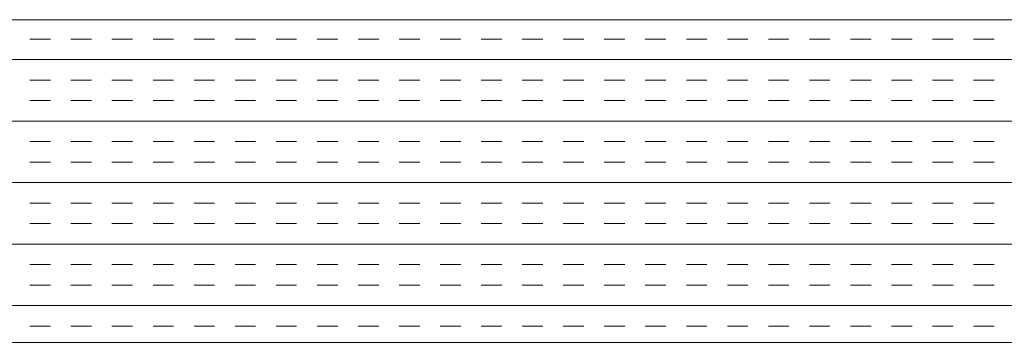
# Model space of a CAD drawing. Extents: x 3940905 to 4145695, y 925352 to 1109797.
# Tile 697 of 1056: x 4034036 to 4034189, y 1100560 to 1100610. Entities that reach past the tile are written whole.
import ezdxf

# ---------------------------------------------------------------- set-up
doc = ezdxf.new("R2010")
doc.units = 0
doc.header["$LTSCALE"] = 750
doc.header["$MEASUREMENT"] = 0
doc.layers.add('CKD Equipments', color=252, linetype='CONTINUOUS', lineweight=0)

msp = doc.modelspace()

# ---------------------------------------------------------------- linework, layer by layer
at = {"layer": 'CKD Equipments'}
for p, q in [((4034698.22, 1100610.1, -7.61), (4033880.22, 1100610.1, -7.61)), ((4034648.22, 1100560.1, -7.61), (4033930.22, 1100560.1, -7.61))]:
    msp.add_line(p, q, dxfattribs=at)
at = {"layer": 'CKD Equipments', "color": 4, "linetype": 'Continuous'}
for p, q in [((4034037.69, 1100607.08, -7.61), (4034040.87, 1100607.08, -7.61)), ((4034044.04, 1100607.08, -7.61), (4034047.22, 1100607.08, -7.61)), ((4034050.39, 1100607.08, -7.61), (4034053.57, 1100607.08, -7.61)), ((4034056.74, 1100607.08, -7.61), (4034059.92, 1100607.08, -7.61)), ((4034063.09, 1100607.08, -7.61), (4034066.27, 1100607.08, -7.61)), ((4034069.44, 1100607.08, -7.61), (4034072.62, 1100607.08, -7.61)), ((4034075.79, 1100607.08, -7.61), (4034078.97, 1100607.08, -7.61)), ((4034082.14, 1100607.08, -7.61), (4034085.32, 1100607.08, -7.61)), ((4034088.49, 1100607.08, -7.61), (4034091.67, 1100607.08, -7.61)), ((4034094.84, 1100607.08, -7.61), (4034098.02, 1100607.08, -7.61)), ((4034101.19, 1100607.08, -7.61), (4034104.37, 1100607.08, -7.61)), ((4034107.54, 1100607.08, -7.61), (4034110.72, 1100607.08, -7.61)), ((4034113.89, 1100607.08, -7.61), (4034117.07, 1100607.08, -7.61)), ((4034120.24, 1100607.08, -7.61), (4034123.42, 1100607.08, -7.61)), ((4034126.59, 1100607.08, -7.61), (4034129.77, 1100607.08, -7.61)), ((4034132.94, 1100607.08, -7.61), (4034136.12, 1100607.08, -7.61)), ((4034139.29, 1100607.08, -7.61), (4034142.47, 1100607.08, -7.61)), ((4034145.64, 1100607.08, -7.61), (4034148.82, 1100607.08, -7.61)), ((4034151.99, 1100607.08, -7.61), (4034155.17, 1100607.08, -7.61)), ((4034158.34, 1100607.08, -7.61), (4034161.52, 1100607.08, -7.61)), ((4034164.69, 1100607.08, -7.61), (4034167.87, 1100607.08, -7.61)), ((4034171.04, 1100607.08, -7.61), (4034174.22, 1100607.08, -7.61)), ((4034177.39, 1100607.08, -7.61), (4034180.57, 1100607.08, -7.61)), ((4034183.74, 1100607.08, -7.61), (4034186.92, 1100607.08, -7.61)), ((4033880.22, 1100603.91, -7.61), (4034698.22, 1100603.91, -7.61)), ((4034037.69, 1100600.73, -7.61), (4034040.87, 1100600.73, -7.61)), ((4034044.04, 1100600.73, -7.61), (4034047.22, 1100600.73, -7.61)), ((4034050.39, 1100600.73, -7.61), (4034053.57, 1100600.73, -7.61)), ((4034056.74, 1100600.73, -7.61), (4034059.92, 1100600.73, -7.61)), ((4034063.09, 1100600.73, -7.61), (4034066.27, 1100600.73, -7.61)), ((4034069.44, 1100600.73, -7.61), (4034072.62, 1100600.73, -7.61)), ((4034075.79, 1100600.73, -7.61), (4034078.97, 1100600.73, -7.61)), ((4034082.14, 1100600.73, -7.61), (4034085.32, 1100600.73, -7.61)), ((4034088.49, 1100600.73, -7.61), (4034091.67, 1100600.73, -7.61)), ((4034094.84, 1100600.73, -7.61), (4034098.02, 1100600.73, -7.61)), ((4034101.19, 1100600.73, -7.61), (4034104.37, 1100600.73, -7.61)), ((4034107.54, 1100600.73, -7.61), (4034110.72, 1100600.73, -7.61)), ((4034113.89, 1100600.73, -7.61), (4034117.07, 1100600.73, -7.61)), ((4034120.24, 1100600.73, -7.61), (4034123.42, 1100600.73, -7.61)), ((4034126.59, 1100600.73, -7.61), (4034129.77, 1100600.73, -7.61)), ((4034132.94, 1100600.73, -7.61), (4034136.12, 1100600.73, -7.61)), ((4034139.29, 1100600.73, -7.61), (4034142.47, 1100600.73, -7.61)), ((4034145.64, 1100600.73, -7.61), (4034148.82, 1100600.73, -7.61)), ((4034151.99, 1100600.73, -7.61), (4034155.17, 1100600.73, -7.61)), ((4034158.34, 1100600.73, -7.61), (4034161.52, 1100600.73, -7.61)), ((4034164.69, 1100600.73, -7.61), (4034167.87, 1100600.73, -7.61)), ((4034171.04, 1100600.73, -7.61), (4034174.22, 1100600.73, -7.61)), ((4034177.39, 1100600.73, -7.61), (4034180.57, 1100600.73, -7.61)), ((4034183.74, 1100600.73, -7.61), (4034186.92, 1100600.73, -7.61)), ((4034037.69, 1100597.56, -7.61), (4034040.87, 1100597.56, -7.61)), ((4034044.04, 1100597.56, -7.61), (4034047.22, 1100597.56, -7.61)), ((4034050.39, 1100597.56, -7.61), (4034053.57, 1100597.56, -7.61)), ((4034056.74, 1100597.56, -7.61), (4034059.92, 1100597.56, -7.61)), ((4034063.09, 1100597.56, -7.61), (4034066.27, 1100597.56, -7.61)), ((4034069.44, 1100597.56, -7.61), (4034072.62, 1100597.56, -7.61)), ((4034075.79, 1100597.56, -7.61), (4034078.97, 1100597.56, -7.61)), ((4034082.14, 1100597.56, -7.61), (4034085.32, 1100597.56, -7.61)), ((4034088.49, 1100597.56, -7.61), (4034091.67, 1100597.56, -7.61)), ((4034094.84, 1100597.56, -7.61), (4034098.02, 1100597.56, -7.61)), ((4034101.19, 1100597.56, -7.61), (4034104.37, 1100597.56, -7.61)), ((4034107.54, 1100597.56, -7.61), (4034110.72, 1100597.56, -7.61)), ((4034113.89, 1100597.56, -7.61), (4034117.07, 1100597.56, -7.61)), ((4034120.24, 1100597.56, -7.61), (4034123.42, 1100597.56, -7.61)), ((4034126.59, 1100597.56, -7.61), (4034129.77, 1100597.56, -7.61)), ((4034132.94, 1100597.56, -7.61), (4034136.12, 1100597.56, -7.61)), ((4034139.29, 1100597.56, -7.61), (4034142.47, 1100597.56, -7.61)), ((4034145.64, 1100597.56, -7.61), (4034148.82, 1100597.56, -7.61)), ((4034151.99, 1100597.56, -7.61), (4034155.17, 1100597.56, -7.61)), ((4034158.34, 1100597.56, -7.61), (4034161.52, 1100597.56, -7.61)), ((4034164.69, 1100597.56, -7.61), (4034167.87, 1100597.56, -7.61)), ((4034171.04, 1100597.56, -7.61), (4034174.22, 1100597.56, -7.61)), ((4034177.39, 1100597.56, -7.61), (4034180.57, 1100597.56, -7.61)), ((4034183.74, 1100597.56, -7.61), (4034186.92, 1100597.56, -7.61)), ((4033880.22, 1100594.38, -7.61), (4034698.22, 1100594.38, -7.61)), ((4034037.69, 1100591.21, -7.61), (4034040.87, 1100591.21, -7.61)), ((4034044.04, 1100591.21, -7.61), (4034047.22, 1100591.21, -7.61)), ((4034050.39, 1100591.21, -7.61), (4034053.57, 1100591.21, -7.61)), ((4034056.74, 1100591.21, -7.61), (4034059.92, 1100591.21, -7.61)), ((4034063.09, 1100591.21, -7.61), (4034066.27, 1100591.21, -7.61)), ((4034069.44, 1100591.21, -7.61), (4034072.62, 1100591.21, -7.61)), ((4034075.79, 1100591.21, -7.61), (4034078.97, 1100591.21, -7.61)), ((4034082.14, 1100591.21, -7.61), (4034085.32, 1100591.21, -7.61)), ((4034088.49, 1100591.21, -7.61), (4034091.67, 1100591.21, -7.61)), ((4034094.84, 1100591.21, -7.61), (4034098.02, 1100591.21, -7.61)), ((4034101.19, 1100591.21, -7.61), (4034104.37, 1100591.21, -7.61)), ((4034107.54, 1100591.21, -7.61), (4034110.72, 1100591.21, -7.61)), ((4034113.89, 1100591.21, -7.61), (4034117.07, 1100591.21, -7.61)), ((4034120.24, 1100591.21, -7.61), (4034123.42, 1100591.21, -7.61)), ((4034126.59, 1100591.21, -7.61), (4034129.77, 1100591.21, -7.61)), ((4034132.94, 1100591.21, -7.61), (4034136.12, 1100591.21, -7.61)), ((4034139.29, 1100591.21, -7.61), (4034142.47, 1100591.21, -7.61)), ((4034145.64, 1100591.21, -7.61), (4034148.82, 1100591.21, -7.61)), ((4034151.99, 1100591.21, -7.61), (4034155.17, 1100591.21, -7.61)), ((4034158.34, 1100591.21, -7.61), (4034161.52, 1100591.21, -7.61)), ((4034164.69, 1100591.21, -7.61), (4034167.87, 1100591.21, -7.61)), ((4034171.04, 1100591.21, -7.61), (4034174.22, 1100591.21, -7.61)), ((4034177.39, 1100591.21, -7.61), (4034180.57, 1100591.21, -7.61)), ((4034183.74, 1100591.21, -7.61), (4034186.92, 1100591.21, -7.61)), ((4034037.69, 1100588.03, -7.61), (4034040.87, 1100588.03, -7.61)), ((4034044.04, 1100588.03, -7.61), (4034047.22, 1100588.03, -7.61)), ((4034050.39, 1100588.03, -7.61), (4034053.57, 1100588.03, -7.61)), ((4034056.74, 1100588.03, -7.61), (4034059.92, 1100588.03, -7.61)), ((4034063.09, 1100588.03, -7.61), (4034066.27, 1100588.03, -7.61)), ((4034069.44, 1100588.03, -7.61), (4034072.62, 1100588.03, -7.61)), ((4034075.79, 1100588.03, -7.61), (4034078.97, 1100588.03, -7.61)), ((4034082.14, 1100588.03, -7.61), (4034085.32, 1100588.03, -7.61)), ((4034088.49, 1100588.03, -7.61), (4034091.67, 1100588.03, -7.61)), ((4034094.84, 1100588.03, -7.61), (4034098.02, 1100588.03, -7.61)), ((4034101.19, 1100588.03, -7.61), (4034104.37, 1100588.03, -7.61)), ((4034107.54, 1100588.03, -7.61), (4034110.72, 1100588.03, -7.61)), ((4034113.89, 1100588.03, -7.61), (4034117.07, 1100588.03, -7.61)), ((4034120.24, 1100588.03, -7.61), (4034123.42, 1100588.03, -7.61)), ((4034126.59, 1100588.03, -7.61), (4034129.77, 1100588.03, -7.61)), ((4034132.94, 1100588.03, -7.61), (4034136.12, 1100588.03, -7.61)), ((4034139.29, 1100588.03, -7.61), (4034142.47, 1100588.03, -7.61)), ((4034145.64, 1100588.03, -7.61), (4034148.82, 1100588.03, -7.61)), ((4034151.99, 1100588.03, -7.61), (4034155.17, 1100588.03, -7.61)), ((4034158.34, 1100588.03, -7.61), (4034161.52, 1100588.03, -7.61)), ((4034164.69, 1100588.03, -7.61), (4034167.87, 1100588.03, -7.61)), ((4034171.04, 1100588.03, -7.61), (4034174.22, 1100588.03, -7.61)), ((4034177.39, 1100588.03, -7.61), (4034180.57, 1100588.03, -7.61)), ((4034183.74, 1100588.03, -7.61), (4034186.92, 1100588.03, -7.61)), ((4033880.22, 1100584.86, -7.61), (4034698.22, 1100584.86, -7.61)), ((4034037.69, 1100581.68, -7.61), (4034040.87, 1100581.68, -7.61)), ((4034044.04, 1100581.68, -7.61), (4034047.22, 1100581.68, -7.61)), ((4034050.39, 1100581.68, -7.61), (4034053.57, 1100581.68, -7.61)), ((4034056.74, 1100581.68, -7.61), (4034059.92, 1100581.68, -7.61)), ((4034063.09, 1100581.68, -7.61), (4034066.27, 1100581.68, -7.61)), ((4034069.44, 1100581.68, -7.61), (4034072.62, 1100581.68, -7.61)), ((4034075.79, 1100581.68, -7.61), (4034078.97, 1100581.68, -7.61)), ((4034082.14, 1100581.68, -7.61), (4034085.32, 1100581.68, -7.61)), ((4034088.49, 1100581.68, -7.61), (4034091.67, 1100581.68, -7.61)), ((4034094.84, 1100581.68, -7.61), (4034098.02, 1100581.68, -7.61)), ((4034101.19, 1100581.68, -7.61), (4034104.37, 1100581.68, -7.61)), ((4034107.54, 1100581.68, -7.61), (4034110.72, 1100581.68, -7.61)), ((4034113.89, 1100581.68, -7.61), (4034117.07, 1100581.68, -7.61)), ((4034120.24, 1100581.68, -7.61), (4034123.42, 1100581.68, -7.61)), ((4034126.59, 1100581.68, -7.61), (4034129.77, 1100581.68, -7.61)), ((4034132.94, 1100581.68, -7.61), (4034136.12, 1100581.68, -7.61)), ((4034139.29, 1100581.68, -7.61), (4034142.47, 1100581.68, -7.61)), ((4034145.64, 1100581.68, -7.61), (4034148.82, 1100581.68, -7.61)), ((4034151.99, 1100581.68, -7.61), (4034155.17, 1100581.68, -7.61)), ((4034158.34, 1100581.68, -7.61), (4034161.52, 1100581.68, -7.61)), ((4034164.69, 1100581.68, -7.61), (4034167.87, 1100581.68, -7.61)), ((4034171.04, 1100581.68, -7.61), (4034174.22, 1100581.68, -7.61)), ((4034177.39, 1100581.68, -7.61), (4034180.57, 1100581.68, -7.61)), ((4034183.74, 1100581.68, -7.61), (4034186.92, 1100581.68, -7.61)), ((4034037.69, 1100578.51, -7.61), (4034040.87, 1100578.51, -7.61)), ((4034044.04, 1100578.51, -7.61), (4034047.22, 1100578.51, -7.61)), ((4034050.39, 1100578.51, -7.61), (4034053.57, 1100578.51, -7.61)), ((4034056.74, 1100578.51, -7.61), (4034059.92, 1100578.51, -7.61)), ((4034063.09, 1100578.51, -7.61), (4034066.27, 1100578.51, -7.61)), ((4034069.44, 1100578.51, -7.61), (4034072.62, 1100578.51, -7.61)), ((4034075.79, 1100578.51, -7.61), (4034078.97, 1100578.51, -7.61)), ((4034082.14, 1100578.51, -7.61), (4034085.32, 1100578.51, -7.61)), ((4034088.49, 1100578.51, -7.61), (4034091.67, 1100578.51, -7.61)), ((4034094.84, 1100578.51, -7.61), (4034098.02, 1100578.51, -7.61)), ((4034101.19, 1100578.51, -7.61), (4034104.37, 1100578.51, -7.61)), ((4034107.54, 1100578.51, -7.61), (4034110.72, 1100578.51, -7.61)), ((4034113.89, 1100578.51, -7.61), (4034117.07, 1100578.51, -7.61)), ((4034120.24, 1100578.51, -7.61), (4034123.42, 1100578.51, -7.61)), ((4034126.59, 1100578.51, -7.61), (4034129.77, 1100578.51, -7.61)), ((4034132.94, 1100578.51, -7.61), (4034136.12, 1100578.51, -7.61)), ((4034139.29, 1100578.51, -7.61), (4034142.47, 1100578.51, -7.61)), ((4034145.64, 1100578.51, -7.61), (4034148.82, 1100578.51, -7.61)), ((4034151.99, 1100578.51, -7.61), (4034155.17, 1100578.51, -7.61)), ((4034158.34, 1100578.51, -7.61), (4034161.52, 1100578.51, -7.61)), ((4034164.69, 1100578.51, -7.61), (4034167.87, 1100578.51, -7.61)), ((4034171.04, 1100578.51, -7.61), (4034174.22, 1100578.51, -7.61)), ((4034177.39, 1100578.51, -7.61), (4034180.57, 1100578.51, -7.61)), ((4034183.74, 1100578.51, -7.61), (4034186.92, 1100578.51, -7.61)), ((4033880.22, 1100575.33, -7.61), (4034698.22, 1100575.33, -7.61)), ((4034037.69, 1100572.16, -7.61), (4034040.87, 1100572.16, -7.61)), ((4034044.04, 1100572.16, -7.61), (4034047.22, 1100572.16, -7.61)), ((4034050.39, 1100572.16, -7.61), (4034053.57, 1100572.16, -7.61)), ((4034056.74, 1100572.16, -7.61), (4034059.92, 1100572.16, -7.61)), ((4034063.09, 1100572.16, -7.61), (4034066.27, 1100572.16, -7.61)), ((4034069.44, 1100572.16, -7.61), (4034072.62, 1100572.16, -7.61)), ((4034075.79, 1100572.16, -7.61), (4034078.97, 1100572.16, -7.61)), ((4034082.14, 1100572.16, -7.61), (4034085.32, 1100572.16, -7.61)), ((4034088.49, 1100572.16, -7.61), (4034091.67, 1100572.16, -7.61)), ((4034094.84, 1100572.16, -7.61), (4034098.02, 1100572.16, -7.61)), ((4034101.19, 1100572.16, -7.61), (4034104.37, 1100572.16, -7.61)), ((4034107.54, 1100572.16, -7.61), (4034110.72, 1100572.16, -7.61)), ((4034113.89, 1100572.16, -7.61), (4034117.07, 1100572.16, -7.61)), ((4034120.24, 1100572.16, -7.61), (4034123.42, 1100572.16, -7.61)), ((4034126.59, 1100572.16, -7.61), (4034129.77, 1100572.16, -7.61)), ((4034132.94, 1100572.16, -7.61), (4034136.12, 1100572.16, -7.61)), ((4034139.29, 1100572.16, -7.61), (4034142.47, 1100572.16, -7.61)), ((4034145.64, 1100572.16, -7.61), (4034148.82, 1100572.16, -7.61)), ((4034151.99, 1100572.16, -7.61), (4034155.17, 1100572.16, -7.61)), ((4034158.34, 1100572.16, -7.61), (4034161.52, 1100572.16, -7.61)), ((4034164.69, 1100572.16, -7.61), (4034167.87, 1100572.16, -7.61)), ((4034171.04, 1100572.16, -7.61), (4034174.22, 1100572.16, -7.61)), ((4034177.39, 1100572.16, -7.61), (4034180.57, 1100572.16, -7.61)), ((4034183.74, 1100572.16, -7.61), (4034186.92, 1100572.16, -7.61)), ((4034037.69, 1100568.98, -7.61), (4034040.87, 1100568.98, -7.61)), ((4034044.04, 1100568.98, -7.61), (4034047.22, 1100568.98, -7.61)), ((4034050.39, 1100568.98, -7.61), (4034053.57, 1100568.98, -7.61)), ((4034056.74, 1100568.98, -7.61), (4034059.92, 1100568.98, -7.61)), ((4034063.09, 1100568.98, -7.61), (4034066.27, 1100568.98, -7.61)), ((4034069.44, 1100568.98, -7.61), (4034072.62, 1100568.98, -7.61)), ((4034075.79, 1100568.98, -7.61), (4034078.97, 1100568.98, -7.61)), ((4034082.14, 1100568.98, -7.61), (4034085.32, 1100568.98, -7.61)), ((4034088.49, 1100568.98, -7.61), (4034091.67, 1100568.98, -7.61)), ((4034094.84, 1100568.98, -7.61), (4034098.02, 1100568.98, -7.61)), ((4034101.19, 1100568.98, -7.61), (4034104.37, 1100568.98, -7.61)), ((4034107.54, 1100568.98, -7.61), (4034110.72, 1100568.98, -7.61)), ((4034113.89, 1100568.98, -7.61), (4034117.07, 1100568.98, -7.61)), ((4034120.24, 1100568.98, -7.61), (4034123.42, 1100568.98, -7.61)), ((4034126.59, 1100568.98, -7.61), (4034129.77, 1100568.98, -7.61)), ((4034132.94, 1100568.98, -7.61), (4034136.12, 1100568.98, -7.61)), ((4034139.29, 1100568.98, -7.61), (4034142.47, 1100568.98, -7.61)), ((4034145.64, 1100568.98, -7.61), (4034148.82, 1100568.98, -7.61)), ((4034151.99, 1100568.98, -7.61), (4034155.17, 1100568.98, -7.61)), ((4034158.34, 1100568.98, -7.61), (4034161.52, 1100568.98, -7.61)), ((4034164.69, 1100568.98, -7.61), (4034167.87, 1100568.98, -7.61)), ((4034171.04, 1100568.98, -7.61), (4034174.22, 1100568.98, -7.61)), ((4034177.39, 1100568.98, -7.61), (4034180.57, 1100568.98, -7.61)), ((4034183.74, 1100568.98, -7.61), (4034186.92, 1100568.98, -7.61)), ((4033880.22, 1100565.81, -7.61), (4034698.22, 1100565.81, -7.61)), ((4034037.69, 1100562.63, -7.61), (4034040.87, 1100562.63, -7.61)), ((4034044.04, 1100562.63, -7.61), (4034047.22, 1100562.63, -7.61)), ((4034050.39, 1100562.63, -7.61), (4034053.57, 1100562.63, -7.61)), ((4034056.74, 1100562.63, -7.61), (4034059.92, 1100562.63, -7.61)), ((4034063.09, 1100562.63, -7.61), (4034066.27, 1100562.63, -7.61)), ((4034069.44, 1100562.63, -7.61), (4034072.62, 1100562.63, -7.61)), ((4034075.79, 1100562.63, -7.61), (4034078.97, 1100562.63, -7.61)), ((4034082.14, 1100562.63, -7.61), (4034085.32, 1100562.63, -7.61)), ((4034088.49, 1100562.63, -7.61), (4034091.67, 1100562.63, -7.61)), ((4034094.84, 1100562.63, -7.61), (4034098.02, 1100562.63, -7.61)), ((4034101.19, 1100562.63, -7.61), (4034104.37, 1100562.63, -7.61)), ((4034107.54, 1100562.63, -7.61), (4034110.72, 1100562.63, -7.61)), ((4034113.89, 1100562.63, -7.61), (4034117.07, 1100562.63, -7.61)), ((4034120.24, 1100562.63, -7.61), (4034123.42, 1100562.63, -7.61)), ((4034126.59, 1100562.63, -7.61), (4034129.77, 1100562.63, -7.61)), ((4034132.94, 1100562.63, -7.61), (4034136.12, 1100562.63, -7.61)), ((4034139.29, 1100562.63, -7.61), (4034142.47, 1100562.63, -7.61)), ((4034145.64, 1100562.63, -7.61), (4034148.82, 1100562.63, -7.61)), ((4034151.99, 1100562.63, -7.61), (4034155.17, 1100562.63, -7.61)), ((4034158.34, 1100562.63, -7.61), (4034161.52, 1100562.63, -7.61)), ((4034164.69, 1100562.63, -7.61), (4034167.87, 1100562.63, -7.61)), ((4034171.04, 1100562.63, -7.61), (4034174.22, 1100562.63, -7.61)), ((4034177.39, 1100562.63, -7.61), (4034180.57, 1100562.63, -7.61)), ((4034183.74, 1100562.63, -7.61), (4034186.92, 1100562.63, -7.61))]:
    msp.add_line(p, q, dxfattribs=at)

doc.saveas('drawing.dxf')
